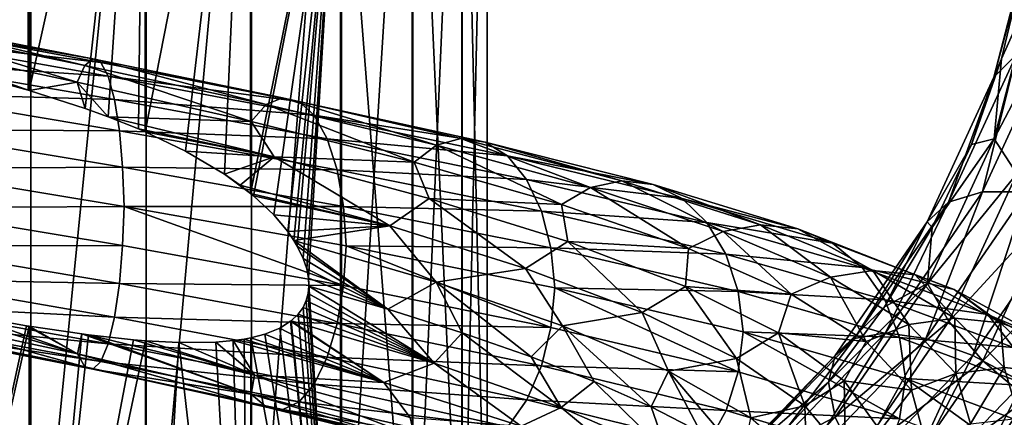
# Model space of a CAD drawing. Header units: metres. Extents: x -109 to 109, y -452 to 89.
# Tile 252 of 656: x 1.6 to 16.03, y -208.53 to -202.71. Entities that reach past the tile are written whole.
import ezdxf

# ---------------------------------------------------------------- set-up
doc = ezdxf.new("R2010")
doc.units = ezdxf.units.M
doc.layers.add('solid_K244270000C71_000_01', color=7, linetype='CONTINUOUS')
doc.layers.add('solid_k244270000c71_000_02', color=7, linetype='CONTINUOUS')

msp = doc.modelspace()

# ---------------------------------------------------------------- linework, layer by layer
at = {"layer": 'solid_K244270000C71_000_01'}
for points in [[(0, -203.305145, 857.971497), (0, -195.322647, 857.942871), (1.744606, -195.701401, 858.132751)], [(0.871385, -203.508911, 858.012634), (0, -203.305145, 857.971497), (1.744606, -195.701401, 858.132751)], [(1.7302, -203.742538, 858.141418), (0.871385, -203.508911, 858.012634), (1.744606, -195.701401, 858.132751)], [(1.7302, -203.742538, 858.141418), (1.744606, -195.701401, 858.132751), (1.744717, -203.746811, 858.144348)], [(1.744717, -203.746811, 858.144348), (1.744606, -195.701401, 858.132751), (3.437735, -196.097595, 858.686584)], [(0, -195.792557, 874.95752), (0, -212.800186, 874.606689), (1.767249, -195.798203, 874.771851)], [(0, -212.800186, 874.606689), (1.767249, -212.790771, 874.421204), (1.767249, -195.798203, 874.771851)], [(1.767249, -195.798203, 874.771851), (1.767249, -212.790771, 874.421204), (3.458888, -195.814926, 874.222229)], [(1.767249, -212.790771, 874.421204), (3.458888, -212.762924, 873.872009), (3.458888, -195.814926, 874.222229)], [(3.458888, -195.814926, 874.222229), (3.458888, -212.762924, 873.872009), (4.999055, -195.84198, 873.332764)], [(3.458888, -212.762924, 873.872009), (4.999055, -212.71785, 872.983276), (4.999055, -195.84198, 873.332764)], [(4.999055, -195.84198, 873.332764), (4.999055, -212.71785, 872.983276), (6.320303, -195.878174, 872.142334)], [(4.999055, -212.71785, 872.983276), (6.320303, -212.657532, 871.793823), (6.320303, -195.878174, 872.142334)], [(6.320303, -195.878174, 872.142334), (6.320303, -212.657532, 871.793823), (7.364774, -195.921951, 870.703125)], [(6.320303, -212.657532, 871.793823), (7.364774, -212.58461, 870.355774), (7.364774, -195.921951, 870.703125)], [(7.364774, -195.921951, 870.703125), (7.364774, -212.58461, 870.355774), (8.086726, -195.971375, 869.078125)], [(7.364774, -212.58461, 870.355774), (8.086726, -212.502258, 868.732117), (8.086726, -195.971375, 869.078125)], [(8.086726, -195.971375, 869.078125), (8.086726, -212.502258, 868.732117), (8.454546, -196.024277, 867.338501)], [(2.561214, -204.008728, 858.353149), (1.744717, -203.746811, 858.144348), (3.437735, -196.097595, 858.686584)], [(2.899205, -204.131653, 858.465271), (2.561214, -204.008728, 858.353149), (3.437735, -196.097595, 858.686584)], [(3.34338, -204.309723, 858.636841), (2.899205, -204.131653, 858.465271), (3.437735, -196.097595, 858.686584)], [(3.34338, -204.309723, 858.636841), (3.437735, -196.097595, 858.686584), (3.44206, -204.352264, 858.678833)], [(3.44206, -204.352264, 858.678833), (3.437735, -196.097595, 858.686584), (4.980319, -196.523392, 859.580566)], [(8.079568, -196.131226, 863.821899), (8.079568, -212.235916, 863.480164), (7.353192, -196.180573, 862.198853)], [(8.452125, -196.078354, 865.560486), (8.452125, -212.324005, 865.217346), (8.079568, -196.131226, 863.821899)], [(8.452125, -212.324005, 865.217346), (8.079568, -212.235916, 863.480164), (8.079568, -196.131226, 863.821899)], [(8.086726, -212.502258, 868.732117), (8.454546, -212.414108, 866.993896), (8.454546, -196.024277, 867.338501)], [(8.454546, -196.024277, 867.338501), (8.454546, -212.414108, 866.993896), (8.452125, -196.078354, 865.560486)], [(8.454546, -212.414108, 866.993896), (8.452125, -212.324005, 865.217346), (8.452125, -196.078354, 865.560486)], [(7.353192, -196.180573, 862.198853), (7.353192, -212.153656, 861.858459), (6.304805, -198.756058, 860.795166)], [(8.079568, -212.235916, 863.480164), (7.353192, -212.153656, 861.858459), (7.353192, -196.180573, 862.198853)], [(4.034465, -204.636215, 858.962646), (3.44206, -204.352264, 858.678833), (4.980319, -196.523392, 859.580566)], [(4.603225, -204.971924, 859.290222), (4.034465, -204.636215, 858.962646), (4.980319, -196.523392, 859.580566)], [(4.603225, -204.971924, 859.290222), (4.980319, -196.523392, 859.580566), (4.987035, -205.254135, 859.545227)], [(4.987035, -205.254135, 859.545227), (4.980319, -196.523392, 859.580566), (6.304805, -198.756058, 860.795166)], [(5.030931, -205.290619, 859.576294), (4.987035, -205.254135, 859.545227), (6.304805, -198.756058, 860.795166)], [(5.327216, -205.56955, 859.796265), (5.030931, -205.290619, 859.576294), (6.304805, -198.756058, 860.795166)], [(5.531096, -205.812424, 859.958496), (5.327216, -205.56955, 859.796265), (6.304805, -198.756058, 860.795166)], [(5.621191, -205.943878, 860.032837), (5.531096, -205.812424, 859.958496), (6.304805, -198.756058, 860.795166)], [(5.670026, -206.02562, 860.07373), (5.621191, -205.943878, 860.032837), (6.304805, -198.756058, 860.795166)], [(5.758421, -206.207535, 860.148315), (5.670026, -206.02562, 860.07373), (6.304805, -198.756058, 860.795166)], [(5.809731, -206.360321, 860.190979), (5.758421, -206.207535, 860.148315), (6.304805, -198.756058, 860.795166)], [(5.835478, -206.493546, 860.210815), (5.809731, -206.360321, 860.190979), (6.304805, -198.756058, 860.795166)], [(5.835478, -206.493546, 860.210815), (6.304805, -198.756058, 860.795166), (6.304805, -214.3965, 860.265076)], [(7.353192, -212.153656, 861.858459), (6.304805, -214.3965, 860.265076), (6.304805, -198.756058, 860.795166)], [(16.450953, -201.326584, 349.060913), (15.874184, -203.552139, 347.776001), (16.294094, -201.996796, 349.709747)], [(16.20653, -203.218292, 346.992035), (15.874184, -203.552139, 347.776001), (16.450953, -201.326584, 349.060913)], [(15.874184, -203.552139, 347.776001), (15.987029, -203.281723, 348.967896), (16.294094, -201.996796, 349.709747)], [(16.294094, -201.996796, 349.709747), (15.987029, -203.281723, 348.967896), (16.453289, -202.228317, 350.622101)], [(16.453289, -202.228317, 350.622101), (15.876438, -204.454178, 349.336975), (16.799902, -202.693512, 351.329132)], [(15.987029, -203.281723, 348.967896), (15.876438, -204.454178, 349.336975), (16.453289, -202.228317, 350.622101)], [(15.876438, -204.454178, 349.336975), (16.210899, -204.966278, 350.016968), (16.799902, -202.693512, 351.329132)], [(-0.182487, -202.82164, 856.988586), (-0.174711, -203.064484, 857.643982), (2.447986, -203.624161, 857.829651)], [(-0.182487, -202.82164, 856.988586), (2.447986, -203.624161, 857.829651), (2.556943, -203.379379, 857.184021)], [(-0.174711, -203.064484, 857.643982), (1.7302, -203.742538, 858.141418), (1.744717, -203.746811, 858.144348)], [(2.447986, -203.624161, 857.829651), (-0.174711, -203.064484, 857.643982), (1.744717, -203.746811, 858.144348)], [(-0.174711, -203.064484, 857.643982), (0.871385, -203.508911, 858.012634), (1.7302, -203.742538, 858.141418)], [(16.73687, -202.996994, 346.280548), (15.708289, -205.23082, 344.990845), (16.20653, -203.218292, 346.992035)], [(16.357872, -205.229584, 344.347015), (15.708289, -205.23082, 344.990845), (16.73687, -202.996994, 346.280548)], [(16.20653, -203.218292, 346.992035), (15.210543, -205.381317, 345.743225), (15.874184, -203.552139, 347.776001)], [(15.708289, -205.23082, 344.990845), (15.210543, -205.381317, 345.743225), (16.20653, -203.218292, 346.992035)], [(2.556943, -203.379379, 857.184021), (5.216176, -203.954071, 857.855835), (2.674455, -203.283295, 856.482483)], [(2.674455, -203.283295, 856.482483), (5.455902, -203.856628, 857.186279), (2.79201, -203.335785, 855.776245)], [(5.216176, -203.954071, 857.855835), (5.455902, -203.856628, 857.186279), (2.674455, -203.283295, 856.482483)], [(2.79201, -203.335785, 855.776245), (5.695715, -203.90834, 856.511597), (2.901094, -203.536713, 855.116272)], [(5.455902, -203.856628, 857.186279), (5.695715, -203.90834, 856.511597), (2.79201, -203.335785, 855.776245)], [(15.987029, -203.281723, 348.967896), (15.545159, -204.53685, 348.243256), (15.876438, -204.454178, 349.336975)], [(15.874184, -203.552139, 347.776001), (15.545159, -204.53685, 348.243256), (15.987029, -203.281723, 348.967896)], [(2.556943, -203.379379, 857.184021), (2.447986, -203.624161, 857.829651), (4.993905, -204.200607, 858.471313)], [(2.556943, -203.379379, 857.184021), (4.993905, -204.200607, 858.471313), (5.216176, -203.954071, 857.855835)], [(2.447986, -203.624161, 857.829651), (1.744717, -203.746811, 858.144348), (2.561214, -204.008728, 858.353149)], [(2.447986, -203.624161, 857.829651), (2.561214, -204.008728, 858.353149), (2.899205, -204.131653, 858.465271)], [(4.993905, -204.200607, 858.471313), (2.447986, -203.624161, 857.829651), (2.899205, -204.131653, 858.465271)], [(2.901094, -203.536713, 855.116272), (5.918247, -204.109207, 855.88031), (2.993896, -203.880157, 854.54895)], [(5.695715, -203.90834, 856.511597), (5.918247, -204.109207, 855.88031), (2.901094, -203.536713, 855.116272)], [(15.874184, -203.552139, 347.776001), (14.898621, -205.670807, 346.552765), (15.545159, -204.53685, 348.243256)], [(15.210543, -205.381317, 345.743225), (14.898621, -205.670807, 346.552765), (15.874184, -203.552139, 347.776001)], [(2.993896, -203.880157, 854.54895), (6.107563, -204.453415, 855.336914), (3.065444, -204.335907, 854.104309)], [(5.918247, -204.109207, 855.88031), (6.107563, -204.453415, 855.336914), (2.993896, -203.880157, 854.54895)], [(5.216176, -203.954071, 857.855835), (7.712017, -204.549286, 858.98468), (5.455902, -203.856628, 857.186279)], [(5.455902, -203.856628, 857.186279), (8.066447, -204.451263, 858.368164), (5.695715, -203.90834, 856.511597)], [(7.712017, -204.549286, 858.98468), (8.066447, -204.451263, 858.368164), (5.455902, -203.856628, 857.186279)], [(5.695715, -203.90834, 856.511597), (8.421005, -204.503326, 857.746094), (5.918247, -204.109207, 855.88031)], [(8.066447, -204.451263, 858.368164), (8.421005, -204.503326, 857.746094), (5.695715, -203.90834, 856.511597)], [(5.216176, -203.954071, 857.855835), (4.993905, -204.200607, 858.471313), (7.383393, -204.797256, 859.550476)], [(5.216176, -203.954071, 857.855835), (7.383393, -204.797256, 859.550476), (7.712017, -204.549286, 858.98468)], [(5.332754, -204.721085, 859.183472), (2.899205, -204.131653, 858.465271), (3.34338, -204.309723, 858.636841)], [(5.332754, -204.721085, 859.183472), (4.993905, -204.200607, 858.471313), (2.899205, -204.131653, 858.465271)], [(5.332754, -204.721085, 859.183472), (7.383393, -204.797256, 859.550476), (4.993905, -204.200607, 858.471313)], [(5.918247, -204.109207, 855.88031), (8.750014, -204.705643, 857.163208), (6.107563, -204.453415, 855.336914)], [(8.421005, -204.503326, 857.746094), (8.750014, -204.705643, 857.163208), (5.918247, -204.109207, 855.88031)], [(3.065444, -204.335907, 854.104309), (6.253522, -204.91066, 854.910156), (3.111481, -204.8685, 853.808472)], [(6.107563, -204.453415, 855.336914), (6.253522, -204.91066, 854.910156), (3.065444, -204.335907, 854.104309)], [(5.332754, -204.721085, 859.183472), (3.34338, -204.309723, 858.636841), (3.44206, -204.352264, 858.678833)], [(5.332754, -204.721085, 859.183472), (3.44206, -204.352264, 858.678833), (4.034465, -204.636215, 858.962646)], [(6.107563, -204.453415, 855.336914), (9.029916, -205.052429, 856.660339), (6.253522, -204.91066, 854.910156)], [(8.750014, -204.705643, 857.163208), (9.029916, -205.052429, 856.660339), (6.107563, -204.453415, 855.336914)], [(7.712017, -204.549286, 858.98468), (9.967267, -205.167664, 860.531555), (8.066447, -204.451263, 858.368164)], [(8.066447, -204.451263, 858.368164), (10.425344, -205.069916, 859.987427), (8.421005, -204.503326, 857.746094)], [(9.967267, -205.167664, 860.531555), (10.425344, -205.069916, 859.987427), (8.066447, -204.451263, 858.368164)], [(8.421005, -204.503326, 857.746094), (10.883588, -205.123581, 859.437256), (8.750014, -204.705643, 857.163208)], [(10.425344, -205.069916, 859.987427), (10.883588, -205.123581, 859.437256), (8.421005, -204.503326, 857.746094)], [(15.876438, -204.454178, 349.336975), (14.900737, -206.573166, 348.113586), (16.210899, -204.966278, 350.016968)], [(14.972208, -205.751572, 347.541931), (14.900737, -206.573166, 348.113586), (15.876438, -204.454178, 349.336975)], [(15.545159, -204.53685, 348.243256), (14.972208, -205.751572, 347.541931), (15.876438, -204.454178, 349.336975)], [(5.332754, -204.721085, 859.183472), (4.034465, -204.636215, 858.962646), (4.603225, -204.971924, 859.290222)], [(7.712017, -204.549286, 858.98468), (7.383393, -204.797256, 859.550476), (9.542542, -205.416534, 861.029724)], [(7.712017, -204.549286, 858.98468), (9.542542, -205.416534, 861.029724), (9.967267, -205.167664, 860.531555)], [(14.898621, -205.670807, 346.552765), (14.972208, -205.751572, 347.541931), (15.545159, -204.53685, 348.243256)], [(5.332754, -204.721085, 859.183472), (4.603225, -204.971924, 859.290222), (4.834116, -205.134583, 859.440186)], [(7.024814, -205.729294, 860.457397), (5.332754, -204.721085, 859.183472), (4.834116, -205.134583, 859.440186)], [(5.332754, -204.721085, 859.183472), (7.602966, -205.328812, 860.317688), (7.383393, -204.797256, 859.550476)], [(7.024814, -205.729294, 860.457397), (7.602966, -205.328812, 860.317688), (5.332754, -204.721085, 859.183472)], [(7.602966, -205.328812, 860.317688), (9.542542, -205.416534, 861.029724), (7.383393, -204.797256, 859.550476)], [(8.750014, -204.705643, 857.163208), (11.308809, -205.328903, 858.920532), (9.029916, -205.052429, 856.660339)], [(10.883588, -205.123581, 859.437256), (11.308809, -205.328903, 858.920532), (8.750014, -204.705643, 857.163208)], [(3.111481, -204.8685, 853.808472), (6.347437, -205.445343, 854.625061), (3.135025, -205.444031, 853.688965)], [(6.253522, -204.91066, 854.910156), (6.347437, -205.445343, 854.625061), (3.111481, -204.8685, 853.808472)], [(6.253522, -204.91066, 854.910156), (9.245712, -205.513214, 856.26416), (6.347437, -205.445343, 854.625061)], [(9.029916, -205.052429, 856.660339), (9.245712, -205.513214, 856.26416), (6.253522, -204.91066, 854.910156)], [(4.834116, -205.134583, 859.440186), (4.603225, -204.971924, 859.290222), (4.987035, -205.254135, 859.545227)], [(9.029916, -205.052429, 856.660339), (11.670564, -205.680099, 858.473389), (9.245712, -205.513214, 856.26416)], [(11.308809, -205.328903, 858.920532), (11.670564, -205.680099, 858.473389), (9.029916, -205.052429, 856.660339)], [(9.967267, -205.167664, 860.531555), (11.909488, -205.811005, 862.450256), (10.425344, -205.069916, 859.987427)], [(10.425344, -205.069916, 859.987427), (12.456826, -205.714554, 861.995728), (10.883588, -205.123581, 859.437256)], [(11.909488, -205.811005, 862.450256), (12.456826, -205.714554, 861.995728), (10.425344, -205.069916, 859.987427)], [(14.900737, -206.573166, 348.113586), (15.214643, -207.129898, 348.767792), (16.210899, -204.966278, 350.016968)], [(16.210899, -204.966278, 350.016968), (15.214643, -207.129898, 348.767792), (16.743053, -205.471588, 350.562805)], [(7.024814, -205.729294, 860.457397), (4.834116, -205.134583, 859.440186), (4.987035, -205.254135, 859.545227)], [(9.967267, -205.167664, 860.531555), (9.542542, -205.416534, 861.029724), (11.402001, -206.060165, 862.864868)], [(9.967267, -205.167664, 860.531555), (11.402001, -206.060165, 862.864868), (11.909488, -205.811005, 862.450256)], [(10.883588, -205.123581, 859.437256), (13.004363, -205.771118, 861.534607), (11.308809, -205.328903, 858.920532)], [(12.456826, -205.714554, 861.995728), (13.004363, -205.771118, 861.534607), (10.883588, -205.123581, 859.437256)], [(15.708289, -205.23082, 344.990845), (14.285082, -207.295837, 343.798615), (15.210543, -205.381317, 345.743225)], [(14.875811, -207.37999, 343.105469), (14.285082, -207.295837, 343.798615), (15.708289, -205.23082, 344.990845)], [(16.357872, -205.229584, 344.347015), (14.875811, -207.37999, 343.105469), (15.708289, -205.23082, 344.990845)], [(15.564281, -207.627625, 342.556702), (14.875811, -207.37999, 343.105469), (16.357872, -205.229584, 344.347015)], [(17.114935, -205.377701, 343.855682), (15.564281, -207.627625, 342.556702), (16.357872, -205.229584, 344.347015)], [(7.024814, -205.729294, 860.457397), (4.987035, -205.254135, 859.545227), (5.030931, -205.290619, 859.576294)], [(7.024814, -205.729294, 860.457397), (5.030931, -205.290619, 859.576294), (5.327216, -205.56955, 859.796265)], [(7.024814, -205.729294, 860.457397), (9.01521, -206.352188, 861.848938), (7.602966, -205.328812, 860.317688)], [(7.602966, -205.328812, 860.317688), (9.63225, -205.959824, 861.833008), (9.542542, -205.416534, 861.029724)], [(9.01521, -206.352188, 861.848938), (9.63225, -205.959824, 861.833008), (7.602966, -205.328812, 860.317688)], [(11.308809, -205.328903, 858.920532), (13.512444, -205.981018, 861.099976), (11.670564, -205.680099, 858.473389)], [(13.004363, -205.771118, 861.534607), (13.512444, -205.981018, 861.099976), (11.308809, -205.328903, 858.920532)], [(15.210543, -205.381317, 345.743225), (13.832432, -207.380905, 344.588745), (14.898621, -205.670807, 346.552765)], [(14.285082, -207.295837, 343.798615), (13.832432, -207.380905, 344.588745), (15.210543, -205.381317, 345.743225)], [(16.303484, -208.021851, 342.189728), (15.564281, -207.627625, 342.556702), (17.114935, -205.377701, 343.855682)], [(3.135025, -205.444031, 853.688965), (6.348083, -206.601456, 854.57135), (3.111798, -206.019424, 853.758362)], [(3.135025, -205.444031, 853.688965), (6.385544, -206.023071, 854.508606), (6.348083, -206.601456, 854.57135)], [(6.347437, -205.445343, 854.625061), (6.385544, -206.023071, 854.508606), (3.135025, -205.444031, 853.688965)], [(6.347437, -205.445343, 854.625061), (9.384564, -206.052094, 855.997925), (6.385544, -206.023071, 854.508606)], [(9.245712, -205.513214, 856.26416), (9.384564, -206.052094, 855.997925), (6.347437, -205.445343, 854.625061)], [(9.245712, -205.513214, 856.26416), (11.949467, -206.146423, 858.119507), (9.384564, -206.052094, 855.997925)], [(11.670564, -205.680099, 858.473389), (11.949467, -206.146423, 858.119507), (9.245712, -205.513214, 856.26416)], [(9.63225, -205.959824, 861.833008), (11.402001, -206.060165, 862.864868), (9.542542, -205.416534, 861.029724)], [(15.214643, -207.129898, 348.767792), (15.714093, -207.706223, 349.272644), (16.743053, -205.471588, 350.562805)], [(16.743053, -205.471588, 350.562805), (15.714093, -207.706223, 349.272644), (17.436565, -205.935593, 350.937256)], [(7.024814, -205.729294, 860.457397), (5.327216, -205.56955, 859.796265), (5.531096, -205.812424, 859.958496)], [(7.024814, -205.729294, 860.457397), (5.531096, -205.812424, 859.958496), (5.621191, -205.943878, 860.032837)], [(7.705642, -206.554367, 861.183838), (7.024814, -205.729294, 860.457397), (5.621191, -205.943878, 860.032837)], [(7.705642, -206.554367, 861.183838), (9.01521, -206.352188, 861.848938), (7.024814, -205.729294, 860.457397)], [(11.909488, -205.811005, 862.450256), (11.402001, -206.060165, 862.864868), (12.906123, -206.728546, 864.995056)], [(11.670564, -205.680099, 858.473389), (13.94469, -206.338425, 860.721985), (11.949467, -206.146423, 858.119507)], [(13.512444, -205.981018, 861.099976), (13.94469, -206.338425, 860.721985), (11.670564, -205.680099, 858.473389)], [(11.909488, -205.811005, 862.450256), (13.480556, -206.479843, 864.677246), (12.456826, -205.714554, 861.995728)], [(11.909488, -205.811005, 862.450256), (12.906123, -206.728546, 864.995056), (13.480556, -206.479843, 864.677246)], [(12.456826, -205.714554, 861.995728), (14.100099, -206.385696, 864.326538), (13.004363, -205.771118, 861.534607)], [(13.480556, -206.479843, 864.677246), (14.100099, -206.385696, 864.326538), (12.456826, -205.714554, 861.995728)], [(13.004363, -205.771118, 861.534607), (14.719864, -206.446472, 863.96875), (13.512444, -205.981018, 861.099976)], [(14.100099, -206.385696, 864.326538), (14.719864, -206.446472, 863.96875), (13.004363, -205.771118, 861.534607)], [(14.898621, -205.670807, 346.552765), (13.548771, -207.629395, 345.421997), (14.273008, -206.915649, 346.869843)], [(13.832432, -207.380905, 344.588745), (13.548771, -207.629395, 345.421997), (14.898621, -205.670807, 346.552765)], [(14.898621, -205.670807, 346.552765), (14.273008, -206.915649, 346.869843), (14.972208, -205.751572, 347.541931)], [(14.972208, -205.751572, 347.541931), (14.273008, -206.915649, 346.869843), (14.900737, -206.573166, 348.113586)], [(6.996681, -206.950226, 860.822388), (5.621191, -205.943878, 860.032837), (5.670026, -206.02562, 860.07373)], [(7.705642, -206.554367, 861.183838), (5.621191, -205.943878, 860.032837), (6.996681, -206.950226, 860.822388)], [(15.714093, -207.706223, 349.272644), (16.364985, -208.262787, 349.593658), (17.436565, -205.935593, 350.937256)], [(3.111798, -206.019424, 853.758362), (6.348083, -206.601456, 854.57135), (3.066037, -206.575348, 854.006958)], [(6.996681, -206.950226, 860.822388), (5.670026, -206.02562, 860.07373), (5.758421, -206.207535, 860.148315)], [(6.385544, -206.023071, 854.508606), (9.38552, -207.216904, 855.940491), (6.348083, -206.601456, 854.57135)], [(6.385544, -206.023071, 854.508606), (9.441586, -206.635056, 855.889648), (9.38552, -207.216904, 855.940491)], [(9.384564, -206.052094, 855.997925), (9.441586, -206.635056, 855.889648), (6.385544, -206.023071, 854.508606)], [(9.01521, -206.352188, 861.848938), (10.725014, -206.999146, 863.566467), (9.63225, -205.959824, 861.833008)], [(9.384564, -206.052094, 855.997925), (12.128923, -206.691467, 857.879578), (9.441586, -206.635056, 855.889648)], [(11.949467, -206.146423, 858.119507), (12.128923, -206.691467, 857.879578), (9.384564, -206.052094, 855.997925)], [(9.63225, -205.959824, 861.833008), (11.355522, -206.615433, 863.682434), (11.402001, -206.060165, 862.864868)], [(10.725014, -206.999146, 863.566467), (11.355522, -206.615433, 863.682434), (9.63225, -205.959824, 861.833008)], [(11.355522, -206.615433, 863.682434), (12.906123, -206.728546, 864.995056), (11.402001, -206.060165, 862.864868)], [(13.512444, -205.981018, 861.099976), (15.29497, -206.662476, 863.629395), (13.94469, -206.338425, 860.721985)], [(14.719864, -206.446472, 863.96875), (15.29497, -206.662476, 863.629395), (13.512444, -205.981018, 861.099976)], [(6.996681, -206.950226, 860.822388), (5.758421, -206.207535, 860.148315), (5.809731, -206.360321, 860.190979)], [(11.949467, -206.146423, 858.119507), (14.277939, -206.812164, 860.420776), (12.128923, -206.691467, 857.879578)], [(13.94469, -206.338425, 860.721985), (14.277939, -206.812164, 860.420776), (11.949467, -206.146423, 858.119507)], [(6.996681, -206.950226, 860.822388), (5.809731, -206.360321, 860.190979), (5.835478, -206.493546, 860.210815)], [(7.705642, -206.554367, 861.183838), (9.556243, -207.192596, 862.685608), (9.01521, -206.352188, 861.848938)], [(9.556243, -207.192596, 862.685608), (10.725014, -206.999146, 863.566467), (9.01521, -206.352188, 861.848938)], [(13.480556, -206.479843, 864.677246), (14.628303, -207.17363, 867.143738), (14.100099, -206.385696, 864.326538)], [(13.94469, -206.338425, 860.721985), (15.784236, -207.02774, 863.331848), (14.277939, -206.812164, 860.420776)], [(15.29497, -206.662476, 863.629395), (15.784236, -207.02774, 863.331848), (13.94469, -206.338425, 860.721985)], [(14.100099, -206.385696, 864.326538), (15.300592, -207.08287, 866.907898), (14.719864, -206.446472, 863.96875)], [(14.628303, -207.17363, 867.143738), (15.300592, -207.08287, 866.907898), (14.100099, -206.385696, 864.326538)], [(5.84126, -206.611633, 860.21228), (5.835478, -206.493546, 860.210815), (6.304805, -214.3965, 860.265076)], [(6.996681, -206.950226, 860.822388), (5.835478, -206.493546, 860.210815), (5.84126, -206.611633, 860.21228)], [(13.480556, -206.479843, 864.677246), (12.906123, -206.728546, 864.995056), (14.004962, -207.421112, 867.354431)], [(13.480556, -206.479843, 864.677246), (14.004962, -207.421112, 867.354431), (14.628303, -207.17363, 867.143738)], [(14.719864, -206.446472, 863.96875), (15.973126, -207.149109, 866.66449), (15.29497, -206.662476, 863.629395)], [(15.300592, -207.08287, 866.907898), (15.973126, -207.149109, 866.66449), (14.719864, -206.446472, 863.96875)], [(3.066037, -206.575348, 854.006958), (6.254732, -207.159988, 854.805847), (2.994723, -207.067505, 854.410461)], [(6.348083, -206.601456, 854.57135), (6.254732, -207.159988, 854.805847), (3.066037, -206.575348, 854.006958)], [(5.82995, -206.719894, 860.197876), (5.84126, -206.611633, 860.21228), (6.304805, -214.3965, 860.265076)], [(7.67708, -207.74263, 861.103333), (5.84126, -206.611633, 860.21228), (5.82995, -206.719894, 860.197876)], [(7.67708, -207.74263, 861.103333), (6.996681, -206.950226, 860.822388), (5.84126, -206.611633, 860.21228)], [(6.348083, -206.601456, 854.57135), (9.38552, -207.216904, 855.940491), (6.254732, -207.159988, 854.805847)], [(7.705642, -206.554367, 861.183838), (6.996681, -206.950226, 860.822388), (8.085757, -207.296173, 861.540283)], [(7.705642, -206.554367, 861.183838), (8.085757, -207.296173, 861.540283), (9.095754, -207.649017, 862.358337)], [(7.705642, -206.554367, 861.183838), (9.095754, -207.649017, 862.358337), (9.556243, -207.192596, 862.685608)], [(9.441586, -206.635056, 855.889648), (12.130158, -207.868225, 857.818237), (9.38552, -207.216904, 855.940491)], [(9.441586, -206.635056, 855.889648), (12.202498, -207.281586, 857.783142), (12.130158, -207.868225, 857.818237)], [(12.128923, -206.691467, 857.879578), (12.202498, -207.281586, 857.783142), (9.441586, -206.635056, 855.889648)], [(10.725014, -206.999146, 863.566467), (12.103466, -207.670212, 865.553406), (11.355522, -206.615433, 863.682434)], [(11.355522, -206.615433, 863.682434), (12.719835, -207.29567, 865.804138), (12.906123, -206.728546, 864.995056)], [(12.103466, -207.670212, 865.553406), (12.719835, -207.29567, 865.804138), (11.355522, -206.615433, 863.682434)], [(13.453456, -208.019287, 346.232666), (13.550695, -208.532013, 346.982635), (14.900737, -206.573166, 348.113586)], [(14.273008, -206.915649, 346.869843), (13.453456, -208.019287, 346.232666), (14.900737, -206.573166, 348.113586)], [(14.900737, -206.573166, 348.113586), (13.550695, -208.532013, 346.982635), (15.214643, -207.129898, 348.767792)], [(15.29497, -206.662476, 863.629395), (16.597197, -207.372604, 866.430725), (15.784236, -207.02774, 863.331848)], [(15.973126, -207.149109, 866.66449), (16.597197, -207.372604, 866.430725), (15.29497, -206.662476, 863.629395)], [(5.754539, -206.923248, 860.120422), (5.801857, -206.822693, 860.167908), (6.304805, -214.3965, 860.265076)], [(7.67708, -207.74263, 861.103333), (5.801857, -206.822693, 860.167908), (5.754539, -206.923248, 860.120422)], [(5.801857, -206.822693, 860.167908), (5.82995, -206.719894, 860.197876), (6.304805, -214.3965, 860.265076)], [(7.67708, -207.74263, 861.103333), (5.82995, -206.719894, 860.197876), (5.801857, -206.822693, 860.167908)], [(12.128923, -206.691467, 857.879578), (14.492365, -207.365219, 860.213867), (12.202498, -207.281586, 857.783142)], [(14.277939, -206.812164, 860.420776), (14.492365, -207.365219, 860.213867), (12.128923, -206.691467, 857.879578)], [(12.719835, -207.29567, 865.804138), (14.004962, -207.421112, 867.354431), (12.906123, -206.728546, 864.995056)], [(14.277939, -206.812164, 860.420776), (16.161448, -207.51059, 863.091858), (14.492365, -207.365219, 860.213867)], [(15.784236, -207.02774, 863.331848), (16.161448, -207.51059, 863.091858), (14.277939, -206.812164, 860.420776)], [(5.681796, -207.024261, 860.050598), (5.754539, -206.923248, 860.120422), (6.304805, -214.3965, 860.265076)], [(7.67708, -207.74263, 861.103333), (5.754539, -206.923248, 860.120422), (5.681796, -207.024261, 860.050598)], [(7.67708, -207.74263, 861.103333), (8.085757, -207.296173, 861.540283), (6.996681, -206.950226, 860.822388)], [(13.548771, -207.629395, 345.421997), (13.453456, -208.019287, 346.232666), (14.273008, -206.915649, 346.869843)], [(0, -215.02565, 857.409607), (0.860572, -207.042252, 857.914185), (1.704772, -207.192169, 858.03772)], [(2.449005, -207.604141, 857.656738), (1.704772, -207.192169, 858.03772), (0.860572, -207.042252, 857.914185)], [(2.994723, -207.067505, 854.410461), (6.109251, -207.654465, 855.188538), (2.902112, -207.458405, 854.945923)], [(6.254732, -207.159988, 854.805847), (6.109251, -207.654465, 855.188538), (2.994723, -207.067505, 854.410461)], [(5.580328, -207.120651, 859.957275), (5.681796, -207.024261, 860.050598), (6.304805, -214.3965, 860.265076)], [(7.67708, -207.74263, 861.103333), (5.681796, -207.024261, 860.050598), (5.580328, -207.120651, 859.957275)], [(9.556243, -207.192596, 862.685608), (11.108808, -207.855606, 864.486938), (10.725014, -206.999146, 863.566467)], [(11.108808, -207.855606, 864.486938), (12.103466, -207.670212, 865.553406), (10.725014, -206.999146, 863.566467)], [(14.628303, -207.17363, 867.143738), (15.319689, -207.890549, 869.770691), (15.300592, -207.08287, 866.907898)], [(15.300592, -207.08287, 866.907898), (16.023754, -207.804169, 869.657227), (15.973126, -207.149109, 866.66449)], [(15.319689, -207.890549, 869.770691), (16.023754, -207.804169, 869.657227), (15.300592, -207.08287, 866.907898)], [(15.784236, -207.02774, 863.331848), (17.128119, -207.747208, 866.22229), (16.161448, -207.51059, 863.091858)], [(16.597197, -207.372604, 866.430725), (17.128119, -207.747208, 866.22229), (15.784236, -207.02774, 863.331848)], [(0, -215.02565, 857.409607), (1.704772, -207.192169, 858.03772), (1.745051, -207.198761, 858.045837)], [(0, -215.02565, 857.409607), (1.745051, -207.198761, 858.045837), (1.744606, -215.434021, 857.558594)], [(2.449005, -207.604141, 857.656738), (1.745051, -207.198761, 858.045837), (1.704772, -207.192169, 858.03772)], [(1.744606, -215.434021, 857.558594), (1.745051, -207.198761, 858.045837), (2.515774, -207.313202, 858.241394)], [(2.449005, -207.604141, 857.656738), (2.515774, -207.313202, 858.241394), (1.745051, -207.198761, 858.045837)], [(5.195147, -207.31514, 859.633911), (5.415598, -207.225616, 859.813599), (6.304805, -214.3965, 860.265076)], [(6.940713, -208.021606, 860.294067), (5.415598, -207.225616, 859.813599), (5.195147, -207.31514, 859.633911)], [(5.415598, -207.225616, 859.813599), (5.57272, -207.126633, 859.950439), (6.304805, -214.3965, 860.265076)], [(6.940713, -208.021606, 860.294067), (5.57272, -207.126633, 859.950439), (5.415598, -207.225616, 859.813599)], [(5.57272, -207.126633, 859.950439), (5.580328, -207.120651, 859.957275), (6.304805, -214.3965, 860.265076)], [(6.940713, -208.021606, 860.294067), (5.580328, -207.120651, 859.957275), (5.57272, -207.126633, 859.950439)], [(6.940713, -208.021606, 860.294067), (7.67708, -207.74263, 861.103333), (5.580328, -207.120651, 859.957275)], [(6.254732, -207.159988, 854.805847), (9.247501, -207.779205, 856.152527), (6.109251, -207.654465, 855.188538)], [(9.38552, -207.216904, 855.940491), (9.247501, -207.779205, 856.152527), (6.254732, -207.159988, 854.805847)], [(9.556243, -207.192596, 862.685608), (9.095754, -207.649017, 862.358337), (10.021579, -208.010361, 863.272095)], [(9.38552, -207.216904, 855.940491), (12.130158, -207.868225, 857.818237), (9.247501, -207.779205, 856.152527)], [(9.556243, -207.192596, 862.685608), (10.021579, -208.010361, 863.272095), (10.85332, -208.379547, 864.27063)], [(9.556243, -207.192596, 862.685608), (10.85332, -208.379547, 864.27063), (11.108808, -207.855606, 864.486938)], [(13.550695, -208.532013, 346.982635), (13.836161, -209.13002, 347.613037), (15.214643, -207.129898, 348.767792)], [(15.214643, -207.129898, 348.767792), (13.836161, -209.13002, 347.613037), (15.714093, -207.706223, 349.272644)], [(14.628303, -207.17363, 867.143738), (14.004962, -207.421112, 867.354431), (14.666887, -208.135986, 869.86731)], [(14.628303, -207.17363, 867.143738), (14.666887, -208.135986, 869.86731), (15.319689, -207.890549, 869.770691)], [(15.973126, -207.149109, 866.66449), (16.728073, -207.876999, 869.535645), (16.597197, -207.372604, 866.430725)], [(16.023754, -207.804169, 869.657227), (16.728073, -207.876999, 869.535645), (15.973126, -207.149109, 866.66449)], [(1.744606, -215.434021, 857.558594), (2.515774, -207.313202, 858.241394), (2.610954, -207.325607, 858.271057)], [(1.744606, -215.434021, 857.558594), (2.610954, -207.325607, 858.271057), (3.272206, -207.398132, 858.512634)], [(1.744606, -215.434021, 857.558594), (3.272206, -207.398132, 858.512634), (3.445356, -207.412415, 858.586609)], [(2.449005, -207.604141, 857.656738), (4.995982, -208.19426, 858.286194), (2.515774, -207.313202, 858.241394)], [(4.995982, -208.19426, 858.286194), (2.610954, -207.325607, 858.271057), (2.515774, -207.313202, 858.241394)], [(5.044954, -207.915054, 858.920898), (3.272206, -207.398132, 858.512634), (2.610954, -207.325607, 858.271057)], [(4.995982, -208.19426, 858.286194), (5.044954, -207.915054, 858.920898), (2.610954, -207.325607, 858.271057)], [(5.044954, -207.915054, 858.920898), (3.445356, -207.412415, 858.586609), (3.272206, -207.398132, 858.512634)], [(4.729917, -207.410629, 859.295227), (4.890969, -207.387436, 859.406738), (4.980319, -216.541565, 858.9021)], [(6.940713, -208.021606, 860.294067), (4.890969, -207.387436, 859.406738), (4.729917, -207.410629, 859.295227)], [(4.890969, -207.387436, 859.406738), (4.989357, -207.368759, 859.477783), (4.980319, -216.541565, 858.9021)], [(6.940713, -208.021606, 860.294067), (4.989357, -207.368759, 859.477783), (4.890969, -207.387436, 859.406738)], [(4.980319, -216.541565, 858.9021), (4.989357, -207.368759, 859.477783), (6.304805, -214.3965, 860.265076)], [(4.989357, -207.368759, 859.477783), (5.195147, -207.31514, 859.633911), (6.304805, -214.3965, 860.265076)], [(6.940713, -208.021606, 860.294067), (5.195147, -207.31514, 859.633911), (4.989357, -207.368759, 859.477783)], [(7.67708, -207.74263, 861.103333), (9.534469, -208.390945, 862.598694), (8.085757, -207.296173, 861.540283)], [(9.534469, -208.390945, 862.598694), (9.095754, -207.649017, 862.358337), (8.085757, -207.296173, 861.540283)], [(12.103466, -207.670212, 865.553406), (13.105054, -208.364548, 867.748779), (12.719835, -207.29567, 865.804138)], [(13.832432, -207.380905, 344.588745), (12.10682, -209.166794, 343.557678), (13.548771, -207.629395, 345.421997)], [(12.503001, -209.140167, 342.733765), (12.10682, -209.166794, 343.557678), (13.832432, -207.380905, 344.588745)], [(12.202498, -207.281586, 857.783142), (14.49384, -208.556793, 860.148438), (12.130158, -207.868225, 857.818237)], [(12.202498, -207.281586, 857.783142), (14.579384, -207.964264, 860.132446), (14.49384, -208.556793, 860.148438)], [(14.492365, -207.365219, 860.213867), (14.579384, -207.964264, 860.132446), (12.202498, -207.281586, 857.783142)], [(14.285082, -207.295837, 343.798615), (12.503001, -209.140167, 342.733765), (13.832432, -207.380905, 344.588745)], [(13.020036, -209.300598, 341.996613), (12.503001, -209.140167, 342.733765), (14.285082, -207.295837, 343.798615)], [(12.719835, -207.29567, 865.804138), (13.679346, -207.999573, 868.131775), (14.004962, -207.421112, 867.354431)], [(13.105054, -208.364548, 867.748779), (13.679346, -207.999573, 868.131775), (12.719835, -207.29567, 865.804138)], [(14.875811, -207.37999, 343.105469), (13.020036, -209.300598, 341.996613), (14.285082, -207.295837, 343.798615)], [(13.62262, -209.637115, 341.396515), (13.020036, -209.300598, 341.996613), (14.875811, -207.37999, 343.105469)], [(15.564281, -207.627625, 342.556702), (13.62262, -209.637115, 341.396515), (14.875811, -207.37999, 343.105469)], [(14.492365, -207.365219, 860.213867), (16.40416, -208.073273, 862.92334), (14.579384, -207.964264, 860.132446)], [(16.161448, -207.51059, 863.091858), (16.40416, -208.073273, 862.92334), (14.492365, -207.365219, 860.213867)], [(1.744606, -215.434021, 857.558594), (3.445356, -207.412415, 858.586609), (3.437735, -215.908524, 858.066772)], [(2.902112, -207.458405, 854.945923), (5.920324, -208.04718, 855.697754), (2.793156, -207.715256, 855.585938)], [(6.109251, -207.654465, 855.188538), (5.920324, -208.04718, 855.697754), (2.902112, -207.458405, 854.945923)], [(3.437735, -215.908524, 858.066772), (3.445356, -207.412415, 858.586609), (3.934977, -207.438446, 858.821899)], [(3.437735, -215.908524, 858.066772), (3.934977, -207.438446, 858.821899), (4.980319, -216.541565, 858.9021)], [(5.044954, -207.915054, 858.920898), (3.934977, -207.438446, 858.821899), (3.445356, -207.412415, 858.586609)], [(3.934977, -207.438446, 858.821899), (4.477472, -207.432449, 859.131531), (4.980319, -216.541565, 858.9021)], [(5.044954, -207.915054, 858.920898), (4.477472, -207.432449, 859.131531), (3.934977, -207.438446, 858.821899)], [(4.477472, -207.432449, 859.131531), (4.729917, -207.410629, 859.295227), (4.980319, -216.541565, 858.9021)], [(5.044954, -207.915054, 858.920898), (4.729917, -207.410629, 859.295227), (4.477472, -207.432449, 859.131531)], [(5.044954, -207.915054, 858.920898), (6.940713, -208.021606, 860.294067), (4.729917, -207.410629, 859.295227)], [(13.679346, -207.999573, 868.131775), (14.666887, -208.135986, 869.86731), (14.004962, -207.421112, 867.354431)], [(5.218513, -208.383102, 857.650391), (4.995982, -208.19426, 858.286194), (2.449005, -207.604141, 857.656738)], [(2.558089, -207.792511, 856.992249), (5.218513, -208.383102, 857.650391), (2.449005, -207.604141, 857.656738)], [(6.109251, -207.654465, 855.188538), (9.032411, -208.276596, 856.501587), (5.920324, -208.04718, 855.697754)], [(9.247501, -207.779205, 856.152527), (9.032411, -208.276596, 856.501587), (6.109251, -207.654465, 855.188538)], [(9.534469, -208.390945, 862.598694), (10.021579, -208.010361, 863.272095), (9.095754, -207.649017, 862.358337)], [(11.108808, -207.855606, 864.486938), (12.31514, -208.542877, 866.529602), (12.103466, -207.670212, 865.553406)], [(13.548771, -207.629395, 345.421997), (11.858546, -209.378662, 344.412048), (13.453456, -208.019287, 346.232666)], [(12.10682, -209.166794, 343.557678), (11.858546, -209.378662, 344.412048), (13.548771, -207.629395, 345.421997)], [(12.31514, -208.542877, 866.529602), (13.105054, -208.364548, 867.748779), (12.103466, -207.670212, 865.553406)], [(14.269605, -210.12677, 340.974457), (13.62262, -209.637115, 341.396515), (15.564281, -207.627625, 342.556702)], [(16.303484, -208.021851, 342.189728), (14.269605, -210.12677, 340.974457), (15.564281, -207.627625, 342.556702)], [(5.458326, -208.418655, 856.97467), (5.218513, -208.383102, 857.650391), (2.558089, -207.792511, 856.992249)], [(2.675643, -207.828094, 856.284973), (5.458326, -208.418655, 856.97467), (2.558089, -207.792511, 856.992249)], [(2.793156, -207.715256, 855.585938), (5.698052, -208.305237, 856.307678), (2.675643, -207.828094, 856.284973)], [(5.698052, -208.305237, 856.307678), (5.458326, -208.418655, 856.97467), (2.675643, -207.828094, 856.284973)], [(5.920324, -208.04718, 855.697754), (5.698052, -208.305237, 856.307678), (2.793156, -207.715256, 855.585938)], [(6.940713, -208.021606, 860.294067), (8.94913, -208.663071, 861.670044), (7.67708, -207.74263, 861.103333)], [(8.94913, -208.663071, 861.670044), (9.534469, -208.390945, 862.598694), (7.67708, -207.74263, 861.103333)], [(9.247501, -207.779205, 856.152527), (11.951778, -208.435272, 858.000305), (9.032411, -208.276596, 856.501587)], [(12.130158, -207.868225, 857.818237), (11.951778, -208.435272, 858.000305), (9.247501, -207.779205, 856.152527)], [(13.836161, -209.13002, 347.613037), (14.29036, -209.772003, 348.079956), (15.714093, -207.706223, 349.272644)], [(15.714093, -207.706223, 349.272644), (14.29036, -209.772003, 348.079956), (16.364985, -208.262787, 349.593658)], [(15.319689, -207.890549, 869.770691), (15.530883, -208.627563, 872.474854), (16.023754, -207.804169, 869.657227)], [(15.530883, -208.627563, 872.474854), (16.244654, -208.546432, 872.487427), (16.023754, -207.804169, 869.657227)], [(16.023754, -207.804169, 869.657227), (16.244654, -208.546432, 872.487427), (16.728073, -207.876999, 869.535645)], [(4.995982, -208.19426, 858.286194), (7.386464, -208.813965, 859.352722), (5.044954, -207.915054, 858.920898)], [(5.044954, -207.915054, 858.920898), (7.323964, -208.53421, 859.986084), (6.940713, -208.021606, 860.294067)], [(7.386464, -208.813965, 859.352722), (7.323964, -208.53421, 859.986084), (5.044954, -207.915054, 858.920898)], [(11.108808, -207.855606, 864.486938), (10.85332, -208.379547, 864.27063), (11.580088, -208.754837, 865.339783)], [(11.108808, -207.855606, 864.486938), (11.580088, -208.754837, 865.339783), (12.196477, -209.136749, 866.471313)], [(11.108808, -207.855606, 864.486938), (12.196477, -209.136749, 866.471313), (12.31514, -208.542877, 866.529602)], [(12.130158, -207.868225, 857.818237), (14.49384, -208.556793, 860.148438), (11.951778, -208.435272, 858.000305)], [(14.579384, -207.964264, 860.132446), (16.40583, -209.282074, 862.853699), (14.49384, -208.556793, 860.148438)], [(14.579384, -207.964264, 860.132446), (16.499668, -208.682236, 862.857605), (16.40583, -209.282074, 862.853699)], [(16.40416, -208.073273, 862.92334), (16.499668, -208.682236, 862.857605), (14.579384, -207.964264, 860.132446)], [(15.319689, -207.890549, 869.770691), (14.666887, -208.135986, 869.86731), (14.869081, -208.870193, 872.453979)], [(15.319689, -207.890549, 869.770691), (14.869081, -208.870193, 872.453979), (15.530883, -208.627563, 872.474854)], [(5.920324, -208.04718, 855.697754), (8.753085, -208.671066, 856.967957), (5.698052, -208.305237, 856.307678)], [(9.032411, -208.276596, 856.501587), (8.753085, -208.671066, 856.967957), (5.920324, -208.04718, 855.697754)], [(7.323964, -208.53421, 859.986084), (8.94913, -208.663071, 861.670044), (6.940713, -208.021606, 860.294067)], [(9.534469, -208.390945, 862.598694), (11.093605, -209.066025, 864.395203), (10.021579, -208.010361, 863.272095)], [(11.093605, -209.066025, 864.395203), (10.85332, -208.379547, 864.27063), (10.021579, -208.010361, 863.272095)], [(11.858546, -209.378662, 344.412048), (12.52046, -209.053162, 345.635742), (13.453456, -208.019287, 346.232666)], [(13.453456, -208.019287, 346.232666), (12.52046, -209.053162, 345.635742), (13.550695, -208.532013, 346.982635)], [(13.105054, -208.364548, 867.748779), (13.701478, -209.080032, 870.082581), (13.679346, -207.999573, 868.131775)], [(13.679346, -207.999573, 868.131775), (14.206795, -208.724823, 870.589172), (14.666887, -208.135986, 869.86731)], [(13.701478, -209.080032, 870.082581), (14.206795, -208.724823, 870.589172), (13.679346, -207.999573, 868.131775)], [(14.916814, -210.736115, 340.759277), (14.269605, -210.12677, 340.974457), (16.303484, -208.021851, 342.189728)], [(17.04294, -208.535721, 342.029663), (14.916814, -210.736115, 340.759277), (16.303484, -208.021851, 342.189728)], [(7.715473, -209.005173, 858.765198), (7.386464, -208.813965, 859.352722), (4.995982, -208.19426, 858.286194)], [(5.218513, -208.383102, 857.650391), (7.715473, -209.005173, 858.765198), (4.995982, -208.19426, 858.286194)], [(14.206795, -208.724823, 870.589172), (14.869081, -208.870193, 872.453979), (14.666887, -208.135986, 869.86731)], [(14.29036, -209.772003, 348.079956), (14.882278, -210.414139, 348.351593), (16.364985, -208.262787, 349.593658)], [(16.364985, -208.262787, 349.593658), (14.882278, -210.414139, 348.351593), (17.122869, -208.761597, 349.708923)], [(8.070031, -209.042328, 858.142029), (7.715473, -209.005173, 858.765198), (5.218513, -208.383102, 857.650391)], [(5.458326, -208.418655, 856.97467), (8.070031, -209.042328, 858.142029), (5.218513, -208.383102, 857.650391)], [(5.698052, -208.305237, 856.307678), (8.424461, -208.929596, 857.528137), (5.458326, -208.418655, 856.97467)], [(8.753085, -208.671066, 856.967957), (8.424461, -208.929596, 857.528137), (5.698052, -208.305237, 856.307678)], [(9.032411, -208.276596, 856.501587), (11.673787, -208.935959, 858.303894), (8.753085, -208.671066, 856.967957)], [(8.94913, -208.663071, 861.670044), (10.676767, -209.332855, 863.376221), (9.534469, -208.390945, 862.598694)], [(11.951778, -208.435272, 858.000305), (11.673787, -208.935959, 858.303894), (9.032411, -208.276596, 856.501587)], [(10.676767, -209.332855, 863.376221), (11.093605, -209.066025, 864.395203), (9.534469, -208.390945, 862.598694)], [(11.093605, -209.066025, 864.395203), (11.580088, -208.754837, 865.339783), (10.85332, -208.379547, 864.27063)], [(12.31514, -208.542877, 866.529602), (13.136351, -209.252899, 868.75), (13.105054, -208.364548, 867.748779)], [(13.136351, -209.252899, 868.75), (13.701478, -209.080032, 870.082581), (13.105054, -208.364548, 867.748779)], [(8.424461, -208.929596, 857.528137), (8.070031, -209.042328, 858.142029), (5.458326, -208.418655, 856.97467)], [(11.951778, -208.435272, 858.000305), (14.280702, -209.129379, 860.29364), (11.673787, -208.935959, 858.303894)], [(13.550695, -208.532013, 346.982635), (11.86023, -210.281525, 345.972565), (13.836161, -209.13002, 347.613037)], [(12.52046, -209.053162, 345.635742), (11.86023, -210.281525, 345.972565), (13.550695, -208.532013, 346.982635)], [(14.49384, -208.556793, 860.148438), (14.280702, -209.129379, 860.29364), (11.951778, -208.435272, 858.000305)]]:
    msp.add_3dface(points, dxfattribs=at)
at = {"layer": 'solid_k244270000c71_000_02'}
for points in [[(-0.199264, -202.781738, 855.56134), (2.79201, -203.335785, 855.776245), (-0.207049, -202.984116, 854.892944)], [(-0.190874, -202.727478, 856.2771), (2.674455, -203.283295, 856.482483), (-0.199264, -202.781738, 855.56134)], [(2.674455, -203.283295, 856.482483), (2.79201, -203.335785, 855.776245), (-0.199264, -202.781738, 855.56134)], [(2.556943, -203.379379, 857.184021), (2.674455, -203.283295, 856.482483), (-0.190874, -202.727478, 856.2771)], [(-0.182487, -202.82164, 856.988586), (2.556943, -203.379379, 857.184021), (-0.190874, -202.727478, 856.2771)], [(-0.207049, -202.984116, 854.892944), (2.901094, -203.536713, 855.116272), (-0.213672, -203.328552, 854.31897)], [(2.79201, -203.335785, 855.776245), (2.901094, -203.536713, 855.116272), (-0.207049, -202.984116, 854.892944)], [(-0.213672, -203.328552, 854.31897), (2.993896, -203.880157, 854.54895), (-0.218778, -203.78479, 853.869873)], [(2.901094, -203.536713, 855.116272), (2.993896, -203.880157, 854.54895), (-0.213672, -203.328552, 854.31897)], [(-0.218778, -203.78479, 853.869873), (3.065444, -204.335907, 854.104309), (-0.222064, -204.317368, 853.571838)], [(2.993896, -203.880157, 854.54895), (3.065444, -204.335907, 854.104309), (-0.218778, -203.78479, 853.869873)], [(-0.222064, -204.317368, 853.571838), (3.111481, -204.8685, 853.808472), (-0.225832, -204.890732, 853.451599)], [(3.065444, -204.335907, 854.104309), (3.111481, -204.8685, 853.808472), (-0.222064, -204.317368, 853.571838)], [(3.111481, -204.8685, 853.808472), (3.135025, -205.444031, 853.688965), (-0.225832, -204.890732, 853.451599)], [(-0.225832, -204.890732, 853.451599), (3.135025, -205.444031, 853.688965), (-0.222087, -205.466812, 853.525208)], [(3.135025, -205.444031, 853.688965), (3.111798, -206.019424, 853.758362), (-0.222087, -205.466812, 853.525208)], [(-0.222087, -205.466812, 853.525208), (3.111798, -206.019424, 853.758362), (-0.218821, -206.021378, 853.779297)], [(3.111798, -206.019424, 853.758362), (3.066037, -206.575348, 854.006958), (-0.218821, -206.021378, 853.779297)], [(-0.218821, -206.021378, 853.779297), (3.066037, -206.575348, 854.006958), (-0.213731, -206.511963, 854.190186)], [(-0.213731, -206.511963, 854.190186), (2.994723, -207.067505, 854.410461), (-0.207121, -206.901138, 854.734436)], [(3.066037, -206.575348, 854.006958), (2.994723, -207.067505, 854.410461), (-0.213731, -206.511963, 854.190186)], [(-0.207121, -206.901138, 854.734436), (2.902112, -207.458405, 854.945923), (-0.199345, -207.15625, 855.384216)], [(2.994723, -207.067505, 854.410461), (2.902112, -207.458405, 854.945923), (-0.207121, -206.901138, 854.734436)], [(-0.174784, -207.040634, 857.483093), (2.449005, -207.604141, 857.656738), (0, -206.868195, 857.87677)], [(2.449005, -207.604141, 857.656738), (0.860572, -207.042252, 857.914185), (0, -206.868195, 857.87677)], [(-0.182569, -207.230286, 856.81012), (2.558089, -207.792511, 856.992249), (-0.174784, -207.040634, 857.483093)], [(2.558089, -207.792511, 856.992249), (2.449005, -207.604141, 857.656738), (-0.174784, -207.040634, 857.483093)], [(-0.199345, -207.15625, 855.384216), (2.793156, -207.715256, 855.585938), (-0.190959, -207.267395, 856.093262)], [(2.902112, -207.458405, 854.945923), (2.793156, -207.715256, 855.585938), (-0.199345, -207.15625, 855.384216)], [(-0.190959, -207.267395, 856.093262), (2.675643, -207.828094, 856.284973), (-0.182569, -207.230286, 856.81012)], [(2.675643, -207.828094, 856.284973), (2.558089, -207.792511, 856.992249), (-0.182569, -207.230286, 856.81012)], [(2.793156, -207.715256, 855.585938), (2.675643, -207.828094, 856.284973), (-0.190959, -207.267395, 856.093262)]]:
    msp.add_3dface(points, dxfattribs=at)

doc.saveas('drawing.dxf')
